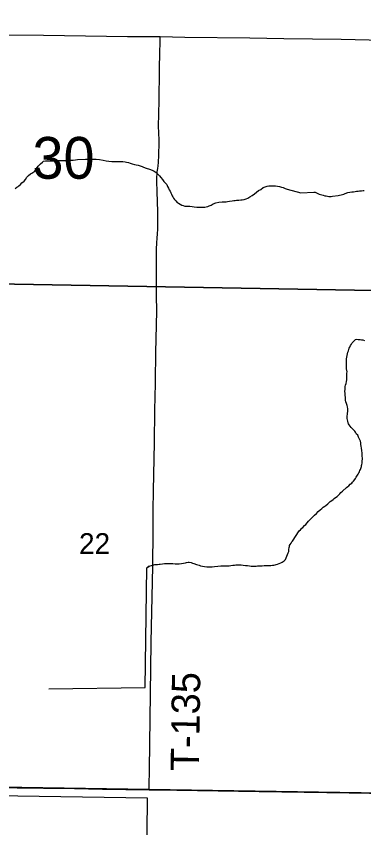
# Model space of a CAD drawing. Extents: x 2.4 to 73.1, y 4.5 to 25.6.
# Drawn here: x 32.094 to 32.442, y 19.564 to 20.377 of the extents above; entities that cross this region are included whole.
import ezdxf

# ---------------------------------------------------------------- set-up
doc = ezdxf.new("R2010")
doc.units = 0
for name, color, linetype in [('GM_X_Minor_River', 7, 'Continuous'), ('GM_X_Section', 7, 'Continuous'), ('GM_X_Section_Text', 7, 'Continuous'), ('GM_X_State_Route', 7, 'Continuous'), ('GM_X_Township_Road', 7, 'Continuous'), ('GM_X_Township_Road_Text', 7, 'Continuous')]:
    doc.layers.add(name, color=color, linetype=linetype)

msp = doc.modelspace()

# ---------------------------------------------------------------- linework, layer by layer
at = {"layer": 'GM_X_Minor_River'}
for points in [[(32.09271, 20.20419), (32.09407, 20.20549), (32.09542, 20.2064), (32.09639, 20.20714), (32.09775, 20.20825), (32.09931, 20.20993), (32.10144, 20.21159), (32.10281, 20.21346), (32.10419, 20.21551), (32.10594, 20.21738), (32.10787, 20.21885), (32.10922, 20.21977), (32.11019, 20.22032), (32.11115, 20.22087), (32.11231, 20.22179), (32.11389, 20.22422), (32.11565, 20.22665), (32.11798, 20.22888), (32.11993, 20.23074), (32.12109, 20.23166), (32.12281, 20.232), (32.1249, 20.23195), (32.1268, 20.2321), (32.12851, 20.23206), (32.13042, 20.23221), (32.13251, 20.23235), (32.1346, 20.2325), (32.13689, 20.23245), (32.13898, 20.2324), (32.14183, 20.23252), (32.14392, 20.23248), (32.1462, 20.23262), (32.14848, 20.23256), (32.15077, 20.2327), (32.15287, 20.23304), (32.15516, 20.23336), (32.16315, 20.23375), (32.166, 20.23388), (32.16923, 20.23381), (32.1736, 20.23371), (32.17721, 20.23325), (32.18061, 20.2326), (32.18364, 20.23215), (32.18649, 20.23171), (32.18933, 20.23146), (32.19199, 20.2314), (32.19408, 20.23135), (32.19618, 20.23149), (32.19846, 20.23144), (32.20055, 20.23139), (32.20282, 20.23096), (32.20415, 20.23074), (32.20604, 20.23032), (32.20792, 20.22971), (32.21, 20.22909), (32.21208, 20.22848), (32.21397, 20.22805), (32.21586, 20.22763), (32.21794, 20.22701), (32.21983, 20.2264), (32.22133, 20.2258), (32.22378, 20.22479), (32.22718, 20.22377), (32.22982, 20.22257), (32.23188, 20.22157), (32.23375, 20.2202), (32.23562, 20.21864), (32.2371, 20.2169), (32.23859, 20.21534), (32.24026, 20.21341), (32.24173, 20.21128), (32.24321, 20.20954), (32.24451, 20.20818), (32.24542, 20.20626), (32.24633, 20.20453), (32.24705, 20.203), (32.24778, 20.20165), (32.2487, 20.20011), (32.24924, 20.19858), (32.24996, 20.19704), (32.2507, 20.19588), (32.25143, 20.19454), (32.25235, 20.19319)], [(32.25235, 20.19319), (32.25365, 20.19183), (32.25494, 20.19028), (32.25645, 20.18949), (32.25964, 20.18771), (32.26096, 20.1873), (32.26247, 20.18669), (32.26379, 20.18647), (32.26532, 20.18663), (32.2676, 20.18658), (32.26987, 20.18634), (32.27214, 20.18591), (32.27461, 20.18566), (32.27632, 20.18562), (32.27841, 20.18557), (32.28069, 20.18552), (32.28259, 20.18567), (32.28412, 20.18602), (32.28565, 20.18636), (32.28719, 20.1869), (32.28891, 20.18762), (32.29103, 20.1889), (32.29371, 20.18979), (32.29658, 20.19067), (32.30001, 20.19098), (32.30191, 20.19093), (32.30325, 20.1909), (32.3042, 20.19107), (32.30554, 20.19142), (32.30745, 20.19176), (32.30992, 20.19208), (32.31183, 20.19223), (32.31316, 20.19239), (32.31431, 20.19256), (32.31526, 20.19272), (32.31678, 20.19269), (32.31869, 20.19284), (32.32021, 20.19299), (32.32212, 20.19333), (32.32404, 20.19405), (32.32595, 20.19476), (32.32788, 20.19586), (32.33, 20.19714), (32.33232, 20.19899), (32.33445, 20.20065), (32.33639, 20.20232), (32.3387, 20.2034), (32.34121, 20.20525), (32.34408, 20.20632), (32.34523, 20.20668), (32.34676, 20.20702), (32.35342, 20.20706), (32.3555, 20.20682), (32.35758, 20.2064), (32.35947, 20.20579), (32.36136, 20.20517), (32.36324, 20.20437), (32.36512, 20.20357), (32.37875, 20.19983)], [(32.37875, 20.19983), (32.39186, 20.20068), (32.39338, 20.20048), (32.39528, 20.19953), (32.39718, 20.19876), (32.3987, 20.19838), (32.40003, 20.1978), (32.40136, 20.19761), (32.40307, 20.19703), (32.4044, 20.19684), (32.40573, 20.19665), (32.40687, 20.19645), (32.4082, 20.19645), (32.40934, 20.19645), (32.41067, 20.19663), (32.41619, 20.19738), (32.41771, 20.19756), (32.41942, 20.19794), (32.42056, 20.19832), (32.42189, 20.19869), (32.42342, 20.19945), (32.42589, 20.2002), (32.42798, 20.20058), (32.42988, 20.20095), (32.43178, 20.20114), (32.43331, 20.20132), (32.43464, 20.20151), (32.43635, 20.20169), (32.43768, 20.20188), (32.43863, 20.20188), (32.43958, 20.20206), (32.44129, 20.20225), (32.44244, 20.20244)], [(32.42344, 19.99682), (32.42326, 19.99891), (32.42307, 20.001), (32.42326, 20.0029), (32.42327, 20.00461), (32.42346, 20.00575), (32.42384, 20.00727), (32.42422, 20.00898), (32.42461, 20.01069), (32.42499, 20.0124), (32.42518, 20.0143), (32.42519, 20.01601), (32.42519, 20.01734), (32.42519, 20.01924), (32.4252, 20.02057), (32.42482, 20.02342), (32.42463, 20.02456), (32.42464, 20.0259), (32.42464, 20.02742), (32.42464, 20.02875), (32.42465, 20.03217), (32.42484, 20.0335), (32.42503, 20.0354), (32.42618, 20.04034), (32.42656, 20.04167), (32.42695, 20.043), (32.42752, 20.04414), (32.4279, 20.04527), (32.42866, 20.04679), (32.42962, 20.04831), (32.43038, 20.04945), (32.43114, 20.0504), (32.43229, 20.05173), (32.43381, 20.05286), (32.43495, 20.05343), (32.43647, 20.05304), (32.43837, 20.05285), (32.4397, 20.05265), (32.44103, 20.05246), (32.44274, 20.05208)], [(32.37066, 19.8509), (32.37737, 19.86123), (32.37871, 19.86218), (32.37985, 19.86369), (32.3808, 19.86464), (32.38271, 19.86654), (32.38385, 19.86767), (32.38518, 19.86919), (32.38671, 19.8709), (32.38842, 19.8726), (32.39071, 19.87469), (32.39261, 19.87677), (32.39452, 19.87867), (32.39642, 19.88037), (32.39814, 19.88208), (32.39985, 19.88359), (32.40137, 19.88492), (32.40309, 19.88587), (32.40404, 19.88662), (32.40594, 19.88814), (32.40728, 19.88947), (32.40842, 19.89041), (32.40994, 19.89155), (32.41128, 19.8925), (32.41242, 19.89344), (32.41375, 19.89458), (32.41527, 19.89572), (32.41661, 19.89704), (32.41794, 19.89818), (32.41908, 19.89951), (32.42061, 19.90083), (32.42461, 19.90443), (32.42594, 19.90557), (32.42689, 19.90633), (32.42842, 19.90784), (32.42994, 19.90898), (32.4307, 19.90993), (32.43165, 19.91088), (32.43299, 19.91277), (32.43375, 19.91372), (32.43451, 19.91486), (32.43508, 19.91581), (32.43566, 19.91695), (32.43642, 19.91809), (32.43699, 19.91922), (32.43757, 19.92036), (32.43814, 19.9215), (32.43871, 19.92264), (32.43909, 19.92359), (32.43928, 19.92473), (32.43967, 19.92568), (32.43986, 19.92663), (32.44005, 19.92777), (32.44024, 19.92891), (32.44044, 19.93005), (32.44044, 19.93138), (32.44063, 19.9329), (32.44063, 19.93423), (32.44044, 19.93556), (32.44045, 19.93708), (32.44045, 19.93898), (32.44008, 19.94184), (32.4397, 19.94412), (32.43951, 19.94602), (32.43914, 19.94773), (32.43914, 19.94925), (32.43876, 19.95096), (32.43819, 19.95229), (32.43744, 19.95382), (32.43687, 19.95515), (32.43592, 19.95705), (32.43478, 19.9582), (32.43364, 19.95991), (32.43289, 19.96105), (32.43194, 19.96201), (32.42947, 19.96487), (32.42833, 19.9662), (32.42738, 19.96753), (32.42662, 19.96849), (32.42625, 19.96944), (32.42587, 19.97096), (32.42568, 19.97248), (32.4253, 19.97381), (32.4255, 19.97495), (32.4255, 19.97628), (32.42569, 19.97761), (32.42569, 19.97894), (32.42589, 19.98065), (32.42589, 19.9816), (32.42589, 19.9835), (32.4257, 19.9854), (32.42533, 19.98693), (32.42476, 19.98883), (32.42419, 19.99054), (32.42381, 19.99206), (32.42382, 19.99358), (32.42363, 19.99511), (32.42344, 19.99682)], [(32.22442, 19.82399), (32.22674, 19.82565), (32.22539, 19.82473), (32.22674, 19.82565), (32.23249, 19.82742), (32.23515, 19.82755), (32.23687, 19.8277), (32.23782, 19.82787), (32.24011, 19.8282), (32.2422, 19.82834), (32.24563, 19.82845), (32.24829, 19.82839), (32.25076, 19.82834), (32.25284, 19.8281), (32.25494, 19.82805), (32.25703, 19.8282), (32.25932, 19.82852), (32.26142, 19.82886), (32.26314, 19.8292), (32.26447, 19.82936), (32.266, 19.8297), (32.26714, 19.82987), (32.26884, 19.82926), (32.27035, 19.82866), (32.27167, 19.82844), (32.27431, 19.82743), (32.27563, 19.82702), (32.27695, 19.82661), (32.27847, 19.8262), (32.28036, 19.82577), (32.28244, 19.82535), (32.28471, 19.8251), (32.28737, 19.82505), (32.29004, 19.82499), (32.29251, 19.82531), (32.29556, 19.82562), (32.29861, 19.82593), (32.30146, 19.82606), (32.30489, 19.82617), (32.30698, 19.82612), (32.30888, 19.82627), (32.31079, 19.82661), (32.31251, 19.82676), (32.31384, 19.82692), (32.31537, 19.82707), (32.3167, 19.82704), (32.31765, 19.82702), (32.31917, 19.82699), (32.32106, 19.82676), (32.32353, 19.82651), (32.32542, 19.82628), (32.32732, 19.82605), (32.32922, 19.82581), (32.33093, 19.82577), (32.33264, 19.82574), (32.33416, 19.82589), (32.3355, 19.82605), (32.33682, 19.82602), (32.33853, 19.82598), (32.34006, 19.82614), (32.34215, 19.82628), (32.34501, 19.82641), (32.34729, 19.82655), (32.349, 19.82651), (32.35053, 19.82666), (32.35186, 19.82682), (32.3532, 19.82698), (32.35434, 19.82734), (32.35569, 19.82788), (32.35722, 19.82841), (32.35876, 19.82914), (32.36029, 19.82967), (32.36223, 19.83115), (32.36359, 19.83245), (32.36438, 19.83395), (32.36621, 19.83923), (32.367, 19.84054), (32.36704, 19.84244), (32.36709, 19.84433), (32.36749, 19.84547), (32.3677, 19.84641), (32.36811, 19.84735), (32.36908, 19.84866), (32.36949, 19.8496), (32.37027, 19.85072), (32.37066, 19.8509)], [(32.12643, 19.70274), (32.22303, 19.70399), (32.22442, 19.82399)], [(32.22285, 19.35283), (32.22507, 19.59303), (30.44608, 19.62066)]]:
    msp.add_lwpolyline(points, dxfattribs=at)
at = {"layer": 'GM_X_Section'}
for points in [[(31.98628, 20.61197), (32.49712, 20.6047), (32.48953, 20.10156), (31.97801, 20.11054)], [(31.97801, 20.11054), (32.48953, 20.10156), (32.48193, 19.59785), (31.97137, 19.60585)], [(32.37206, 19.09708), (32.47209, 19.0957), (32.48193, 19.59785), (31.97137, 19.60585), (31.96815, 19.35283), (32.37206, 19.35283)]]:
    msp.add_lwpolyline(points, close=True, dxfattribs=at)
at = {"layer": 'GM_X_State_Route'}
msp.add_lwpolyline([(32.04183, 19.6043), (32.12111, 19.60322), (32.15219, 19.60274), (32.18017, 19.60232), (32.22694, 19.60163), (32.25478, 19.60122), (32.33716, 19.60001), (32.42732, 19.59865), (32.46773, 19.598), (32.48221, 19.59784), (32.5097, 19.59753), (32.56409, 19.59669), (32.62316, 19.59581), (32.67912, 19.59494), (32.75528, 19.5939), (32.78637, 19.59341), (32.80969, 19.59314), (32.85166, 19.59286), (32.91384, 19.59221), (32.9527, 19.59209), (32.98866, 19.59177)], dxfattribs=at)
at = {"layer": 'GM_X_Township_Road'}
for points in [[(31.98346, 20.35969), (31.98589, 20.35972), (32.01075, 20.35957), (32.05116, 20.35898), (32.08535, 20.35843), (32.12109, 20.35791), (32.20502, 20.35683), (32.23144, 20.35663), (32.23802, 20.35653)], [(32.23348, 20.02861), (32.23367, 20.03976), (32.23405, 20.0536), (32.2345, 20.08136), (32.23439, 20.097), (32.2343, 20.11098), (32.23429, 20.12805), (32.23435, 20.14356), (32.23453, 20.14995), (32.23477, 20.15438), (32.23523, 20.15891), (32.23556, 20.16364), (32.23573, 20.1714), (32.23554, 20.18227), (32.23534, 20.19003), (32.23499, 20.20244), (32.23468, 20.2102), (32.23463, 20.21641), (32.23479, 20.21845), (32.23503, 20.22099), (32.23557, 20.22435), (32.23589, 20.22702), (32.2362, 20.23025), (32.23659, 20.2378), (32.23667, 20.241), (32.2368, 20.2472), (32.23674, 20.25339), (32.23647, 20.25959), (32.23632, 20.26734), (32.23652, 20.27819), (32.23687, 20.29369), (32.23701, 20.30301), (32.23721, 20.31229), (32.23738, 20.32644), (32.2376, 20.33868), (32.23796, 20.35265), (32.23798, 20.3542), (32.23802, 20.35653)], [(32.23802, 20.35653), (32.26252, 20.35614), (32.32779, 20.35526), (32.36198, 20.35483), (32.41948, 20.3539), (32.44746, 20.35346), (32.47543, 20.35302), (32.4943, 20.35285)], [(32.22694, 19.60163), (32.227, 19.60504), (32.22726, 19.62213), (32.22867, 19.72307), (32.22902, 19.74947), (32.23042, 19.82556), (32.2309, 19.86122), (32.23104, 19.88151), (32.23126, 19.90156), (32.23217, 19.94946), (32.23256, 19.98212), (32.23315, 20.00877), (32.23337, 20.02253), (32.23348, 20.02861)]]:
    msp.add_lwpolyline(points, dxfattribs=at)

# ---------------------------------------------------------------- texts
at = {"layer": 'GM_X_Section_Text'}
for s, height, p in [('30', 0.041856, (32.10986, 20.2141)), ('22', 0.020928, (32.1566, 19.83789))]:
    msp.add_text(s, height=height, rotation=0.00001, dxfattribs=at).set_placement(p)
at = {"layer": 'GM_X_Township_Road_Text'}
msp.add_text('T-135', height=0.028409, rotation=89.15434, dxfattribs=at).set_placement((32.27674, 19.62009))

doc.saveas('drawing.dxf')
